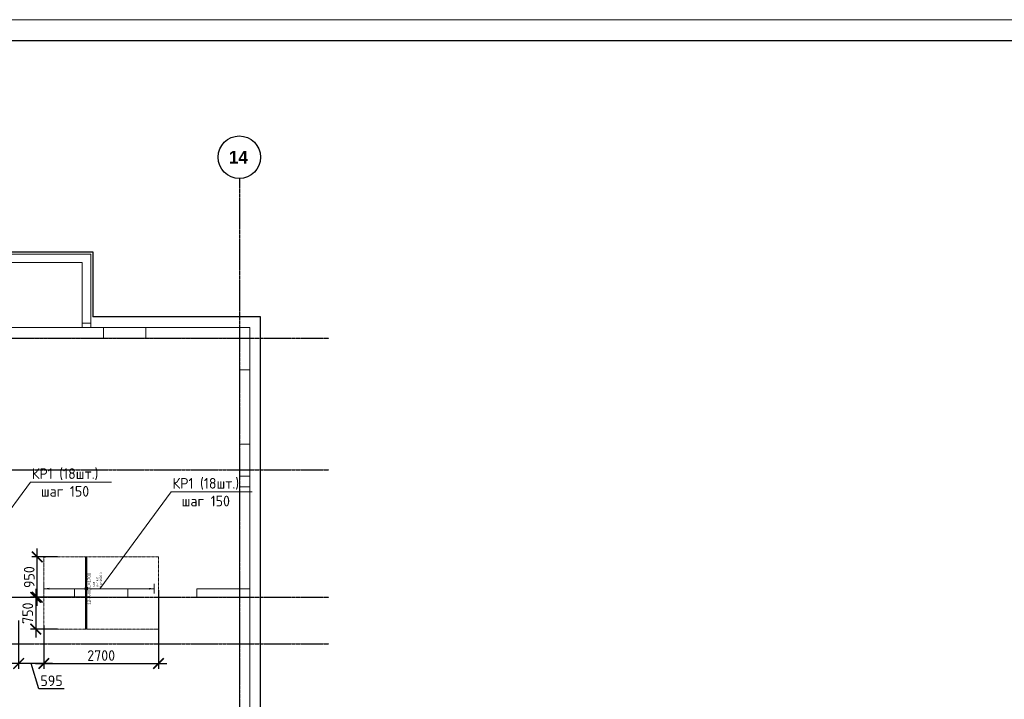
# Model space of a CAD drawing. Header units: millimetres. Extents: x -93479 to 1057970, y -66333 to 172656.
# Tile 425 of 473: x 938043 to 961235, y 44159 to 60157. Entities that reach past the tile are written whole.
import ezdxf
from ezdxf import colors
from ezdxf.entities.mleader import LeaderData, LeaderLine
from ezdxf.enums import TextEntityAlignment as Align
from ezdxf.math import Vec2, Vec3

# ---------------------------------------------------------------- set-up
doc = ezdxf.new("R2010")
doc.units = ezdxf.units.MM
doc.set_wipeout_variables(frame=1)
for name, pattern in [('01 Штриховая _4 мм_', [6, 3.5, -2.5]), ('______5', [1100, 800, -100, 100, -100]), ('GOST2.303 4', [7, 5, -2, 0]), ('осевая', [50.8, 31.75, -6.35, 6.35, -6.35])]:
    doc.linetypes.add(name, pattern=pattern)
for name, color, linetype, lineweight in [('0 Фундамент', 5, 'Continuous', 30), ('1 Стены', 3, 'Continuous', 30), ('АрмСтер', 2, 'Continuous', 50), ('контур распр. стерхней', 2, 'GOST2.303 4', 20), ('Оси', 40, '______5', 18), ('подоснова', 151, 'Continuous', 5), ('РАЗМЕРЫ', 7, 'Continuous', 9), ('СТЕНЫ', 3, 'Continuous', 30), ('ТОНКИЕ', 7, 'Continuous', 9)]:
    doc.layers.add(name, color=color, linetype=linetype, lineweight=lineweight)
doc.layers.add('АрмСтер_атрибуты', color=2, linetype='Continuous', lineweight=0, plot=False)
doc.layers.add('ТОЛСТЫЕ_ОСНОВНЫЕ', color=6, linetype='Continuous')
doc.styles.add('GOST-2.304_Type-B', font='GOST_Common.ttf')
doc.styles.add('MtXpl_Century Gothic', font='GOTHICB.TTF', dxfattribs={"height": 0.2})
doc.styles.get("Standard").update_dxf_attribs({"font": 'arial.ttf'})
doc.styles.add('Аннотативный', font='arial.ttf')
doc.dimstyles.new('СПДС', dxfattribs={"dimscale": 100, "dimtxt": 2.5, "dimasz": 2.5, "dimexe": 1.25, "dimexo": 0, "dimtad": 1, "dimdec": 0, "dimtxsty": 'GOST-2.304_Type-B', "dimblk": 'ARCHTICK', "dimcen": 2.5, "dimdle": 2, "dimadec": 0, "dimazin": 2, "dimtfac": 0.75, "dimtdec": 0, "dimtmove": 1, "dimatfit": 3, "dimfxl": 1, "dimtolj": 1, "dimarcsym": 1})

# ---------------------------------------------------------------- blocks, each defined once
blk = doc.blocks.new('оси')
at = {"color": 7, "linetype": 'ByBlock', "lineweight": -2}
blk.add_circle((51513, 651.4), 500, dxfattribs=at)
at = {"layer": 'Оси', "color": 7, "linetype": 'осевая', "lineweight": 25, "transparency": 33554687}
for p, q in [((51513.5, 151.4), (51513.5, -36280.2)), ((-11815.1, -3606.9), (53620.6, -3606.9)), ((-11815.1, -6706.9), (53620.6, -6706.9)), ((-11815.1, -9706.9), (53620.6, -9706.9)), ((-11815.1, -10806.9), (53620.6, -10806.9))]:
    blk.add_line(p, q, dxfattribs=at)
at = {"layer": 'Оси', "color": 7, "lineweight": 25, "transparency": 33554687, "style": 'MtXpl_Century Gothic'}
blk.add_text('14', height=300, dxfattribs=at).set_placement((51267.2, 501.4))
blk = doc.blocks.new('*U1954')
at = {"layer": 'ТОЛСТЫЕ_ОСНОВНЫЕ', "color": 7}
blk.add_lwpolyline([(20, 5), (886, 5), (886, 415), (20, 415)], close=True, dxfattribs=at)
at = {"layer": 'ТОНКИЕ', "color": 7}
blk.add_lwpolyline([(0, 0), (891, 0), (891, 420), (0, 420)], close=True, dxfattribs=at)
blk = doc.blocks.new('для попер')
at = {"layer": '1 Стены', "color": 252, "lineweight": 0, "true_color": 0x939598}
for p, q in [((1021309, 88514, 360), (1014609, 88514, 360)), ((1021309, 88514, 360), (1021309, 86784, 360)), ((1021309, 88514, 360), (1021309, 88514, 360)), ((1014809, 88314, 360), (1021109, 88314, 360)), ((1021109, 88314, 360), (1021109, 88314, 360)), ((1021109, 88314, 360), (1021109, 86784, 360)), ((1025059, 86784, 360), (977509, 86784, 360)), ((1021109, 86884, 360), (1021109, 86884, 360)), ((1021109, 86884, 360), (1021309, 86884, 360)), ((1021109, 86784, 360), (1021109, 86784, 360)), ((1021309, 86884, 360), (1021309, 86884, 360)), ((1021309, 86784, 360), (1021309, 86784, 360)), ((1025059, 69884, 360), (1025059, 86784, 360)), ((1025059, 86784, 360), (1025059, 86784, 360)), ((1024809, 86534, 360), (1014809, 86534, 360)), ((1024809, 80634, 360), (1024809, 86534, 360)), ((1024809, 86534, 360), (1024809, 86534, 360)), ((1024809, 83284, 360), (1025059, 83284, 360)), ((1024809, 83284, 360), (1024809, 83284, 360)), ((1025059, 83284, 360), (1024809, 83284, 360)), ((1025059, 83284, 360), (1025059, 83284, 360)), ((1020929, 80634, 360), (1020929, 80434, 360)), ((1020929, 80634, 360), (1020929, 80634, 360)), ((1022179, 80634, 360), (1020929, 80634, 360)), ((1022179, 80634, 360), (1022179, 80434, 360)), ((1022179, 80634, 360), (1022179, 80634, 360)), ((1023809, 80634, 360), (1024809, 80634, 360)), ((1023809, 80434, 360), (1023809, 80634, 360)), ((1023809, 80634, 360), (1023809, 80634, 360)), ((1024809, 80634, 360), (1024809, 80634, 360)), ((1020929, 80434, 360), (1020929, 80434, 360)), ((1020929, 80434, 360), (1022179, 80434, 360)), ((1022179, 80434, 360), (1022179, 80434, 360)), ((1023809, 80434, 360), (1023809, 80434, 360)), ((1023809, 80434, 360), (1024809, 80434, 360)), ((1024809, 70134, 360), (1024809, 80434, 360)), ((1024809, 80434, 360), (1024809, 80434, 360))]:
    blk.add_line(p, q, dxfattribs=at)
blk = doc.blocks.new('_None')
blk = doc.blocks.new('_ArchTick')
at = {"color": 0, "linetype": 'ByBlock', "const_width": 0.15}
blk.add_lwpolyline([(-0.5, -0.5), (0.5, 0.5)], dxfattribs=at)
blk = doc.blocks.new('*D1822')
at = {"layer": 'DEFPOINTS', "color": 0, "ltscale": 100, "transparency": 16777216}
for p in [(938455, 47512), (938932, 47512), (939682, 46561)]:
    blk.add_point(p, dxfattribs=at)
at = {"layer": 'РАЗМЕРЫ', "color": 0, "lineweight": -2, "transparency": 16777216}
for p, q in [((938455, 46361), (938455, 47712)), ((938932, 47512), (938330, 47512)), ((939682, 46561), (938330, 46561))]:
    blk.add_line(p, q, dxfattribs=at)
at = {"layer": 'РАЗМЕРЫ', "color": 0, "lineweight": -2, "ltscale": 100, "transparency": 16777216, "xscale": 250, "yscale": 250, "zscale": 250}
for p, rotation in [((938455, 47512), 90), ((938455, 46561), 270)]:
    blk.add_blockref('_ArchTick', p, dxfattribs=dict(at, rotation=rotation))
at = {"layer": 'РАЗМЕРЫ', "color": 0, "ltscale": 100, "transparency": 16777216, "insert": (938268, 47036), "char_height": 250, "attachment_point": 5, "rotation": 90, "style": 'GOST-2.304_Type-B'}
blk.add_mtext('\\A1;950', dxfattribs=at)
blk = doc.blocks.new('*D1823')
at = {"layer": 'DEFPOINTS', "color": 0, "ltscale": 100, "transparency": 16777216}
for p in [(938828, 46560), (938420, 45811), (938932, 45811)]:
    blk.add_point(p, dxfattribs=at)
at = {"layer": 'РАЗМЕРЫ', "color": 0, "lineweight": -2, "transparency": 16777216}
for p, q in [((938420, 46760), (938420, 45611)), ((938828, 46560), (938295, 46560)), ((938932, 45811), (938295, 45811))]:
    blk.add_line(p, q, dxfattribs=at)
at = {"layer": 'РАЗМЕРЫ', "color": 0, "lineweight": -2, "ltscale": 100, "transparency": 16777216, "xscale": 250, "yscale": 250, "zscale": 250}
for p, rotation in [((938420, 46560), 90), ((938420, 45811), 270)]:
    blk.add_blockref('_ArchTick', p, dxfattribs=dict(at, rotation=rotation))
at = {"layer": 'РАЗМЕРЫ', "color": 0, "ltscale": 100, "transparency": 16777216, "insert": (938232, 46186), "char_height": 250, "attachment_point": 5, "rotation": 90, "style": 'GOST-2.304_Type-B'}
blk.add_mtext('\\A1;750', dxfattribs=at)
blk = doc.blocks.new('*U1768')
at = {"layer": 'РАЗМЕРЫ'}
for p, q in [((112, 1000), (-112, 1000)), ((112, -1600), (-112, -1600))]:
    blk.add_line(p, q, dxfattribs=at)
at = {"layer": 'РАЗМЕРЫ', "ltscale": 15}
blk.add_line((0, -1600), (0, 1000), dxfattribs=at)
at = {"layer": 'РАЗМЕРЫ'}
for points in [[(0, 1000), (21, 875), (-21, 875)], [(0, -1600), (21, -1475), (-21, -1475)]]:
    blk.add_solid(points, dxfattribs=at)
at = {"layer": 'АрмСтер_атрибуты', "color": 215, "ltscale": 15, "style": 'Аннотативный'}
for s, p in [('шаг', (51, -194)), ('Lр=', (50, -368)), ('n=', (51, -285))]:
    blk.add_text(s, height=50, dxfattribs=at).set_placement(p)
at = {"layer": 'АрмСтер_атрибуты', "color": 215, "style": 'Аннотативный'}
for tag, p, flags in [('ШАГ', (191, -194), 10), ('КОЛ', (138, -285), 8), ('ШИРИНА', (173, -368), 8)]:
    blk.add_attdef(tag, p, '', height=50, dxfattribs=dict(at, flags=flags))
at = {"layer": 'АрмСтер_атрибуты', "flags": 9}
for tag, p in [('ОБОЗНАЧЕНИЕ', (-1034, -1124)), ('МАССА', (-1034, -1010))]:
    blk.add_attdef(tag, p, '', height=75, dxfattribs=at)
at = {"linetype": 'Continuous', "lineweight": 0}
blk.add_wipeout([(35, 0), (28, 21), (11, 33), (-11, 33), (-28, 21), (-35, 0), (-28, -21), (-11, -33), (11, -33), (28, -21)], dxfattribs=at)
at = {"color": 0, "linetype": 'ByBlock', "lineweight": -2, "ltscale": 100}
blk.add_line((-953, 0), (747, 0), dxfattribs=at)
at = {"layer": 'РАЗМЕРЫ'}
blk.add_circle((0, 0), 35, dxfattribs=at)
at = {"layer": 'АрмСтер_атрибуты', "style": 'Аннотативный', "flags": 8}
blk.add_attdef('ПОЗ', (110, 30), '', height=75, dxfattribs=at)
blk.add_attdef('НАИМЕНОВАНИЕ', text='', height=75, dxfattribs=at).set_placement((0, -29), align=Align.TOP_CENTER)
blk = doc.blocks.new('*D1824')
at = {"layer": 'DEFPOINTS', "color": 0, "ltscale": 100, "transparency": 16777216}
for p in [(941312, 46729), (938612, 45896), (941312, 45001)]:
    blk.add_point(p, dxfattribs=at)
at = {"layer": 'РАЗМЕРЫ', "color": 0, "lineweight": -2, "transparency": 16777216}
for p, q in [((941312, 46729), (941312, 44876)), ((938612, 45896), (938612, 44876)), ((938412, 45001), (941512, 45001))]:
    blk.add_line(p, q, dxfattribs=at)
at = {"layer": 'РАЗМЕРЫ', "color": 0, "lineweight": -2, "ltscale": 100, "transparency": 16777216, "xscale": 250, "yscale": 250, "zscale": 250, "rotation": 180}
blk.add_blockref('_ArchTick', (938612, 45001), dxfattribs=at)
at = {"layer": 'РАЗМЕРЫ', "color": 0, "lineweight": -2, "ltscale": 100, "transparency": 16777216, "xscale": 250, "yscale": 250, "zscale": 250}
blk.add_blockref('_ArchTick', (941312, 45001), dxfattribs=at)
at = {"layer": 'РАЗМЕРЫ', "color": 0, "ltscale": 100, "transparency": 16777216, "insert": (939962, 45189), "char_height": 250, "attachment_point": 5, "style": 'GOST-2.304_Type-B'}
blk.add_mtext('\\A1;2700', dxfattribs=at)
blk = doc.blocks.new('*D1827')
at = {"layer": 'DEFPOINTS', "color": 0, "ltscale": 100, "transparency": 16777216}
for p in [(938017, 46011), (938612, 45896), (938017, 45001)]:
    blk.add_point(p, dxfattribs=at)
at = {"layer": 'РАЗМЕРЫ', "color": 0, "lineweight": -2, "transparency": 16777216}
for p, q in [((938017, 46011), (938017, 44876)), ((938612, 45896), (938612, 44876)), ((938812, 45001), (937817, 45001)), ((938493, 44407), (938315, 45001)), ((939093, 44407), (938493, 44407))]:
    blk.add_line(p, q, dxfattribs=at)
at = {"layer": 'РАЗМЕРЫ', "color": 0, "lineweight": -2, "ltscale": 100, "transparency": 16777216, "xscale": 250, "yscale": 250, "zscale": 250, "rotation": 180}
blk.add_blockref('_ArchTick', (938017, 45001), dxfattribs=at)
at = {"layer": 'РАЗМЕРЫ', "color": 0, "lineweight": -2, "ltscale": 100, "transparency": 16777216, "xscale": 250, "yscale": 250, "zscale": 250}
blk.add_blockref('_ArchTick', (938612, 45001), dxfattribs=at)
at = {"layer": 'РАЗМЕРЫ', "color": 0, "ltscale": 100, "transparency": 16777216, "insert": (938793, 44595), "char_height": 250, "attachment_point": 5, "style": 'GOST-2.304_Type-B'}
blk.add_mtext('\\A1;595', dxfattribs=at)
blk = doc.blocks.new('*D1828')
at = {"layer": 'DEFPOINTS', "color": 0, "ltscale": 100, "transparency": 16777216}
for p in [(938017, 46011), (937017, 45655), (937017, 45001)]:
    blk.add_point(p, dxfattribs=at)
at = {"layer": 'РАЗМЕРЫ', "color": 0, "lineweight": -2, "transparency": 16777216}
for p, q in [((938017, 46011), (938017, 44876)), ((937017, 45655), (937017, 44876)), ((938217, 45001), (936817, 45001))]:
    blk.add_line(p, q, dxfattribs=at)
at = {"layer": 'РАЗМЕРЫ', "color": 0, "lineweight": -2, "ltscale": 100, "transparency": 16777216, "xscale": 250, "yscale": 250, "zscale": 250, "rotation": 180}
blk.add_blockref('_ArchTick', (937017, 45001), dxfattribs=at)
at = {"layer": 'РАЗМЕРЫ', "color": 0, "lineweight": -2, "ltscale": 100, "transparency": 16777216, "xscale": 250, "yscale": 250, "zscale": 250}
blk.add_blockref('_ArchTick', (938017, 45001), dxfattribs=at)
at = {"layer": 'РАЗМЕРЫ', "color": 0, "ltscale": 100, "transparency": 16777216, "insert": (937517, 45189), "char_height": 250, "attachment_point": 5, "style": 'GOST-2.304_Type-B'}
blk.add_mtext('\\A1;1000', dxfattribs=at)

msp = doc.modelspace()

# ---------------------------------------------------------------- linework, layer by layer
at = {"layer": '0 Фундамент', "color": 7, "elevation": -3100}
msp.add_lwpolyline([(932966.8, 53161.4), (932966.8, 54691.4), (939766.8, 54691.4), (939766.8, 53161.4)], dxfattribs=at)
at = {"layer": '0 Фундамент', "color": 7}
msp.add_lwpolyline([(895916.8, 35761.4), (943716.8, 35761.4), (943716.8, 53161.4), (939766.8, 53161.4)], dxfattribs=at)
at = {"layer": '1 Стены', "color": 7, "lineweight": 0}
for p, q in [((939336.7, 46561.4, -360), (939336.7, 46761.4, -360)), ((939336.7, 46761.4, -360), (940586.8, 46761.4, -360)), ((941182, 46761.4, -360), (939682, 46761.4, -360)), ((940586.8, 46761.4, -360), (940586.8, 46561.4, -360)), ((940586.8, 46561.4, -360), (939336.7, 46561.4, -360))]:
    msp.add_line(p, q, dxfattribs=at)
msp.add_lwpolyline([(943216.6, 52911.4), (943466.6, 52911.4), (943466.6, 51911.4), (943216.6, 51911.4)], close=True, dxfattribs=at)
at = {"layer": 'контур распр. стерхней', "color": 7, "linetype": '01 Штриховая _4 мм_', "elevation": -720}
msp.add_lwpolyline([(941312, 47511.9), (941312, 45810.8), (938612, 45809.9), (938612, 47508.8)], close=True, dxfattribs=at)
at = {"layer": 'СТЕНЫ', "color": 7, "lineweight": 0}
for points in [[(941016.3, 52911.4), (940016.6, 52911.4), (940016.6, 52661.4), (941016.3, 52661.4)], [(943466.6, 49161.4), (943216.6, 49161.4), (943216.6, 50161.4), (943466.6, 50161.4)], [(942216.6, 46761.4), (943466.6, 46761.4), (943466.6, 46561.4), (942216.6, 46561.4)]]:
    msp.add_lwpolyline(points, close=True, dxfattribs=at)

# ---------------------------------------------------------------- block references
at = {"xscale": 100, "yscale": 100, "zscale": 100}
msp.add_blockref('*U1954', (876539.8, 18156.9), dxfattribs=at)
at = {"color": 7}
msp.add_blockref('оси', (891703.1, 56268.3), dxfattribs=at)
at = {"layer": 'РАЗМЕРЫ', "color": 7}
msp.add_blockref('для попер', (-81592.4, -33872.9), dxfattribs=at)

# ---------------------------------------------------------------- dimensions: what is measured, and where the dimension line sits
for base, p1, p2, picture, middle in [((938455.1, 47511.6, -360), (939682, 46561.4, -360), (938932, 47511.6, -720), '*D1822', (938267.5, 47036.5, -360)), ((938420.4, 45810.8, -360), (938827.8, 46560.4, -360), (938932, 45810.8, -720), '*D1823', (938232.5, 46185.6, -360))]:
    dim = msp.add_linear_dim(base=base, p1=p1, p2=p2, angle=90, dimstyle='СПДС', dxfattribs=at)
    dim.commit()
    dim.dimension.update_dxf_attribs({"geometry": picture, "text_midpoint": middle})
dim = msp.add_linear_dim(base=(937016.6, 45001.1), p1=(938017, 46010.8, 0), p2=(937016.6, 45654.7), dimstyle='СПДС', dxfattribs=at)
dim.commit()
dim.dimension.update_dxf_attribs({"geometry": '*D1828', "text_midpoint": (937516.8, 45188.7)})

# ---------------------------------------------------------------- leaders
at = {"layer": 'подоснова', "color": 7, "ltscale": 0.3}
ml = msp.add_multileader_mtext('Standard', dxfattribs=at)
ml.set_content('КР1 (18шт.)\\Pшаг 150', color=7, style='GOST-2.304_Type-B')
ml.set_leader_properties(color=7, linetype='ByLayer', lineweight=15)
ml.set_arrow_properties(name='NONE')
ml.build(insert=Vec2(0, 0))
ml.multileader.update_dxf_attribs({"text_left_attachment_type": 6, "text_right_attachment_type": 6, "dogleg_length": 0.1, "arrow_head_size": 18})
ctx = ml.context
ctx.base_point, ctx.char_height, ctx.arrow_head_size, ctx.landing_gap_size, ctx.plane_origin = Vec3(941613.2, 49068.1, -720), 250, 18, 20, Vec3(933042.5, 48562.9, -720)
ctx.left_attachment, ctx.right_attachment, ctx.text_align_type = 6, 6, 1
notes = []
notes.append((ctx, [(0, (1, 1, 0), (941612.4, 49043.1, -720), (1, 0), 0.1, [(0, [(939932, 46762.4, -720)], 0, [])])]))
ctx.mtext.insert, ctx.mtext.alignment, ctx.mtext.flow_direction = Vec3(942426, 49368.1, -720), 2, 5
for ctx, leaders in notes:
    for number, flags, end, landing, length, lines in leaders:
        leader = LeaderData()
        leader.index, (leader.has_last_leader_line, leader.has_dogleg_vector, leader.attachment_direction) = number, flags
        leader.last_leader_point, leader.dogleg_vector, leader.dogleg_length = Vec3(end), Vec3(landing), length
        for number, points, colour, breaks in lines:
            line = LeaderLine()
            line.index, line.vertices, line.color, line.breaks = number, Vec3.list(points), colors.encode_raw_color(colour), breaks
            leader.lines.append(line)
        ctx.leaders.append(leader)

# ---------------------------------------------------------------- next in the draw order: block references
at = {"layer": 'АрмСтер', "color": 7, "ltscale": 15}
ref = msp.add_blockref('*U1768', (939612, 46762.4, 0), dxfattribs=dict(at, rotation=90))
ref.add_attrib('НАИМЕНОВАНИЕ', '12-A-III, L=1700', dxfattribs={"layer": 'АрмСтер_атрибуты', "height": 75, "rotation": 90, "style": 'Аннотативный', "flags": 8}).set_placement((939641.4, 46762.4, 0), align=Align.TOP_CENTER)
ref.add_attrib('КОЛ', '14.0', (939897.2, 46900.4, 0), dxfattribs={"layer": 'АрмСтер_атрибуты', "color": 215, "height": 50, "rotation": 90, "style": 'Аннотативный', "flags": 8})
ref.add_attrib('ШИРИНА', '2600.0', (939979.8, 46935.3, 0), dxfattribs={"layer": 'АрмСтер_атрибуты', "color": 215, "height": 50, "rotation": 90, "style": 'Аннотативный', "flags": 8})

# ---------------------------------------------------------------- next in the draw order: dimensions: what is measured, and where the dimension line sits
at = {"layer": 'РАЗМЕРЫ', "color": 7}
for base, p2, picture, middle in [((941312, 45001.1), (941312, 46729, -720), '*D1824', (939962, 45189)), ((938017, 45001.1), (938017, 46010.8, 0), '*D1827', (938555.3, 44594.6))]:
    dim = msp.add_linear_dim(base=base, p1=(938612, 45896.5, -720), p2=p2, dimstyle='СПДС', dxfattribs=at)
    dim.commit()
    dim.dimension.update_dxf_attribs({"geometry": picture, "text_midpoint": middle})

# ---------------------------------------------------------------- next in the draw order: leaders
at = {"layer": 'подоснова', "color": 7, "ltscale": 0.3}
ml = msp.add_multileader_mtext('Standard', dxfattribs=at)
ml.set_content('КР1 (18шт.)\\Pшаг 150', color=7, style='GOST-2.304_Type-B')
ml.set_leader_properties(color=7, linetype='ByLayer', lineweight=15)
ml.set_arrow_properties(name='NONE')
ml.build(insert=Vec2(0, 0))
ml.multileader.update_dxf_attribs({"text_left_attachment_type": 6, "text_right_attachment_type": 6, "dogleg_length": 0.1, "arrow_head_size": 18})
ctx = ml.context
ctx.base_point, ctx.char_height, ctx.arrow_head_size, ctx.landing_gap_size, ctx.plane_origin = Vec3(938297.7, 49296.4, 0), 250, 18, 20, Vec3(929727, 48791.2, 0)
ctx.left_attachment, ctx.right_attachment, ctx.text_align_type = 6, 6, 1
notes = []
notes.append((ctx, [(0, (1, 1, 0), (938296.8, 49271.4, 0), (1, 0), 0.1, [(0, [(936616.5, 46990.7, 0)], 0, [])])]))
ctx.mtext.insert, ctx.mtext.alignment, ctx.mtext.flow_direction = Vec3(939110.5, 49596.4, 0), 2, 5
for ctx, leaders in notes:
    for number, flags, end, landing, length, lines in leaders:
        leader = LeaderData()
        leader.index, (leader.has_last_leader_line, leader.has_dogleg_vector, leader.attachment_direction) = number, flags
        leader.last_leader_point, leader.dogleg_vector, leader.dogleg_length = Vec3(end), Vec3(landing), length
        for number, points, colour, breaks in lines:
            line = LeaderLine()
            line.index, line.vertices, line.color, line.breaks = number, Vec3.list(points), colors.encode_raw_color(colour), breaks
            leader.lines.append(line)
        ctx.leaders.append(leader)

doc.saveas('drawing.dxf')
